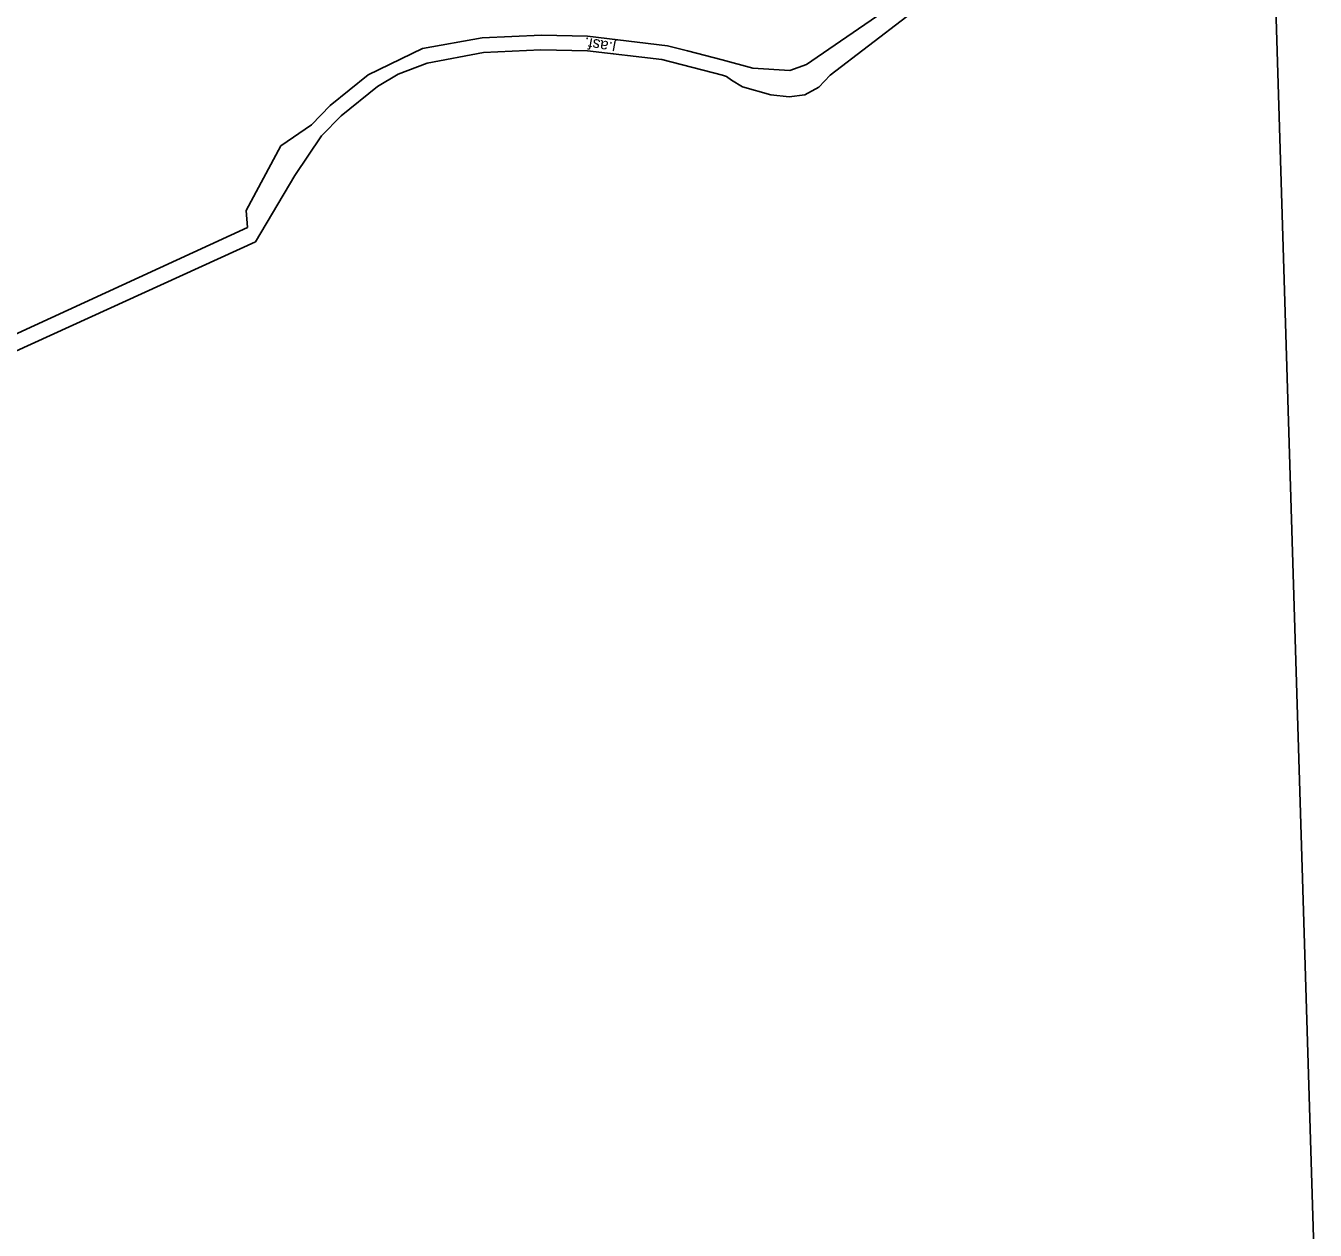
# Model space of a CAD drawing. Extents: x 6541740 to 6566395, y 5525066 to 5530361.
# Drawn here: x 6554299.8 to 6554371.9, y 5525216 to 5525283.4 of the extents above; entities that cross this region are included whole.
import ezdxf

# ---------------------------------------------------------------- set-up
doc = ezdxf.new("R2010")
doc.units = 0
doc.layers.add('TOR_PS_P-chodniki i place ładunkowe', color=7, linetype='Continuous')
doc.layers.add('TOR_PS_T-wypelnienia', color=7, linetype='Continuous')

msp = doc.modelspace()

# ---------------------------------------------------------------- linework, layer by layer
at = {"layer": 'TOR_PS_P-chodniki i place ładunkowe'}
msp.add_lwpolyline([(6554371.937, 5525212.515), (6553522.337, 5525186.445), (6553513.534, 5525473.31), (6554363.134, 5525499.38)], close=True, dxfattribs=at)
at = {"layer": 'TOR_PS_T-wypelnienia'}
for p, q in [((6554348.385, 5525284.628), (6554344.067, 5525281.659)), ((6554344.788, 5525280.66), (6554349.079, 5525283.943)), ((6554321.97, 5525282.138), (6554325.31, 5525282.749)), ((6554325.31, 5525282.749), (6554328.623, 5525282.892)), ((6554328.623, 5525282.892), (6554331.211, 5525282.842)), ((6554331.211, 5525282.842), (6554335.692, 5525282.297)), ((6554318.926, 5525280.672), (6554321.97, 5525282.138)), ((6554325.393, 5525281.921), (6554322.224, 5525281.328)), ((6554328.602, 5525282.077), (6554325.393, 5525281.921)), ((6554331.208, 5525282.018), (6554328.602, 5525282.077)), ((6554335.367, 5525281.528), (6554331.208, 5525282.018)), ((6554336.808, 5525282.015), (6554335.692, 5525282.297)), ((6554336.808, 5525282.015), (6554338.75, 5525281.512)), ((6554344.067, 5525281.659), (6554343.459, 5525281.259)), ((6554322.224, 5525281.328), (6554320.618, 5525280.713)), ((6554338.755, 5525280.654), (6554335.367, 5525281.528)), ((6554340.455, 5525281.037), (6554338.75, 5525281.512)), ((6554342.529, 5525280.91), (6554340.455, 5525281.037)), ((6554343.459, 5525281.259), (6554342.529, 5525280.91)), ((6554316.809, 5525278.948), (6554318.926, 5525280.672)), ((6554320.618, 5525280.713), (6554319.461, 5525280.017)), ((6554338.755, 5525280.654), (6554338.992, 5525280.588)), ((6554338.992, 5525280.588), (6554339.272, 5525280.375)), ((6554339.272, 5525280.375), (6554339.886, 5525280)), ((6554344.163, 5525279.973), (6554344.788, 5525280.66)), ((6554319.461, 5525280.017), (6554317.413, 5525278.384)), ((6554339.886, 5525280), (6554341.461, 5525279.545)), ((6554341.461, 5525279.545), (6554342.488, 5525279.432)), ((6554342.488, 5525279.432), (6554343.374, 5525279.544)), ((6554343.374, 5525279.544), (6554344.163, 5525279.973)), ((6554315.756, 5525277.865), (6554316.809, 5525278.948)), ((6554317.413, 5525278.384), (6554316.316, 5525277.256)), ((6554314.051, 5525276.697), (6554315.756, 5525277.865)), ((6554312.103, 5525273.075), (6554314.051, 5525276.697)), ((6554316.316, 5525277.256), (6554314.822, 5525275.039)), ((6554314.822, 5525275.039), (6554312.623, 5525271.323)), ((6554312.184, 5525272.136), (6554312.103, 5525273.075)), ((6554285.132, 5525259.689), (6554312.184, 5525272.136)), ((6554312.623, 5525271.323), (6554285.44, 5525258.942))]:
    msp.add_line(p, q, dxfattribs=at)

# ---------------------------------------------------------------- texts
msp.add_text('j.asf.', height=0.628, rotation=169.53836, dxfattribs=at).set_placement((6554332.827, 5525282.46))

doc.saveas('drawing.dxf')
